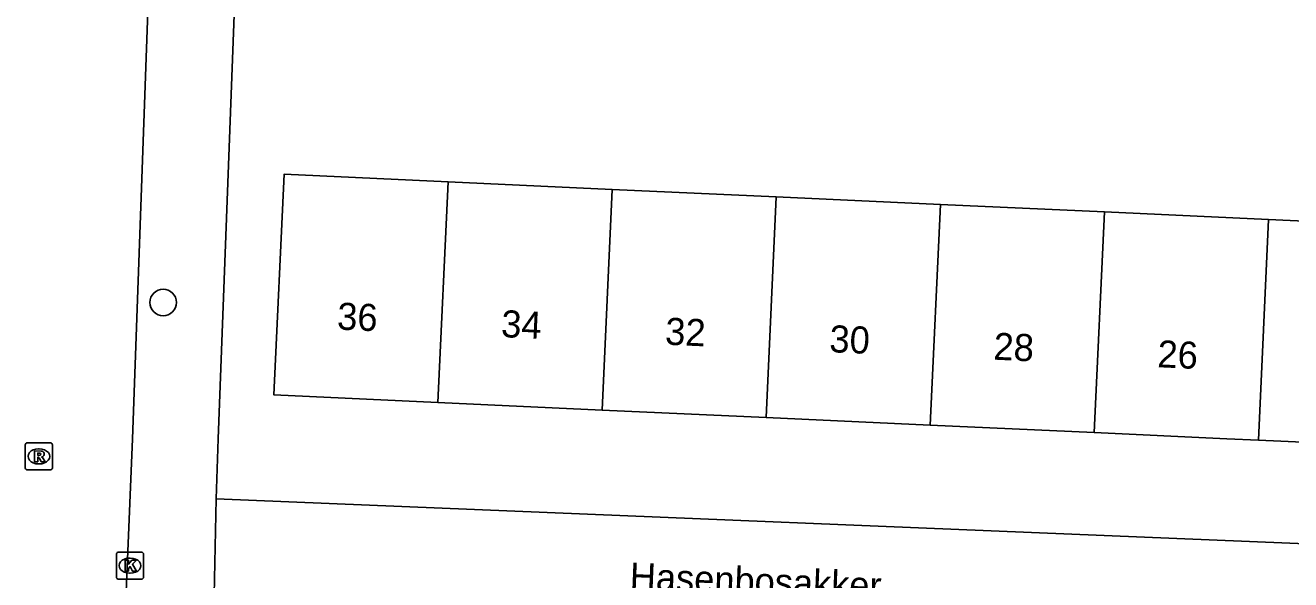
# Model space of a CAD drawing. Extents: x 161355 to 162026, y 386504 to 387459.
# Drawn here: x 161450.66 to 161497.35, y 386744.79 to 386765.27 of the extents above; entities that cross this region are included whole.
import ezdxf

# ---------------------------------------------------------------- set-up
doc = ezdxf.new("R2010")
doc.units = 0
for name, color, linetype in [('IMGEO_Boom', 7, 'Continuous'), ('IMGEO_Kolk', 7, 'Continuous'), ('IMGEO_Openbare_ruimte_label', 7, 'Continuous'), ('IMGEO_Pand', 7, 'Continuous'), ('IMGEO_Pand_nummerreeks', 7, 'Continuous'), ('IMGEO_Rijbaan_lokaal_open', 7, 'Continuous'), ('IMGEO_Rioolput', 7, 'Continuous'), ('IMGEO_Voetpad_open', 7, 'Continuous')]:
    doc.layers.add(name, color=color, linetype=linetype)

msp = doc.modelspace()

# ---------------------------------------------------------------- linework, layer by layer
at = {"layer": 'IMGEO_Boom'}
msp.add_circle((161455.746, 386755.031), 0.489, dxfattribs=at)
at = {"layer": 'IMGEO_Kolk'}
for p, q in [((161454.02, 386744.887), (161454.02, 386745.739)), ((161454.095, 386745.813), (161454.947, 386745.813)), ((161455.021, 386745.739), (161455.021, 386744.887)), ((161454.508, 386745.593), (161454.533, 386745.593)), ((161454.947, 386744.813), (161454.095, 386744.813)), ((161454.531, 386745.033), (161454.506, 386745.033))]:
    msp.add_line(p, q, dxfattribs=at)
for points in [[(161454.02, 386744.887), (161454.02, 386745.739)], [(161454.095, 386745.813), (161454.947, 386745.813)], [(161455.021, 386745.739), (161455.021, 386744.887)], [(161454.341, 386745.513), (161454.464, 386745.513), (161454.464, 386745.362), (161454.594, 386745.513), (161454.758, 386745.513), (161454.612, 386745.362), (161454.765, 386745.113), (161454.613, 386745.113), (161454.528, 386745.277), (161454.464, 386745.21), (161454.464, 386745.113), (161454.341, 386745.113), (161454.341, 386745.513)], [(161454.947, 386744.813), (161454.095, 386744.813)]]:
    msp.add_lwpolyline(points, dxfattribs=at)
for centre, start, end in [((161454.097, 386745.737), 91.552, 178.448), ((161454.097, 386745.737), 91.552, 178.448), ((161454.945, 386745.737), 1.552, 88.448), ((161454.945, 386745.737), 1.552, 88.448), ((161454.097, 386744.889), 181.552, 268.448), ((161454.097, 386744.889), 181.552, 268.448), ((161454.945, 386744.889), 271.552, 358.448), ((161454.945, 386744.889), 271.552, 358.448)]:
    msp.add_arc(centre, 0.0765, start, end, dxfattribs=at)
for centre, major_axis, ratio, start_param, end_param in [((161454.507, 386745.313), (-0.387, 0.002), 0.722429, 4.712389, 7.853982), ((161454.532, 386745.313), (-0.39, 0.002), 0.717154, 1.570796, 4.712389)]:
    msp.add_ellipse(centre, major_axis=major_axis, ratio=ratio, start_param=start_param, end_param=end_param, dxfattribs=at)
at = {"layer": 'IMGEO_Pand'}
for points in [[(161465.886, 386751.339), (161459.832, 386751.617), (161460.206, 386759.765), (161466.261, 386759.487)], [(161465.886, 386751.339), (161466.261, 386759.487)], [(161466.261, 386759.487), (161472.315, 386759.208)], [(161471.94, 386751.06), (161472.315, 386759.208)], [(161472.315, 386759.208), (161478.368, 386758.93)], [(161478.368, 386758.93), (161477.994, 386750.782)], [(161478.368, 386758.93), (161484.423, 386758.652)], [(161484.048, 386750.504), (161484.423, 386758.652)], [(161484.423, 386758.652), (161490.476, 386758.374)], [(161490.476, 386758.374), (161490.102, 386750.225)], [(161490.476, 386758.374), (161496.531, 386758.095)], [(161496.156, 386749.947), (161496.531, 386758.095)], [(161496.531, 386758.095), (161500, 386757.936), (161502.585, 386757.817)], [(161471.94, 386751.06), (161465.886, 386751.339)], [(161477.994, 386750.782), (161471.94, 386751.06)], [(161484.048, 386750.504), (161477.994, 386750.782)], [(161490.102, 386750.225), (161484.048, 386750.504)], [(161496.156, 386749.947), (161494.998, 386750), (161490.102, 386750.225)], [(161502.21, 386749.668), (161500, 386749.77), (161496.156, 386749.947)]]:
    msp.add_lwpolyline(points, dxfattribs=at)
at = {"layer": 'IMGEO_Rijbaan_lokaal_open'}
msp.add_lwpolyline([(161451.804, 386682.432), (161452.536, 386699.819), (161454.613, 386749.99), (161455.644, 386778.834)], dxfattribs=at)
at = {"layer": 'IMGEO_Rioolput'}
for p, q in [((161450.734, 386749.848), (161451.586, 386749.848)), ((161450.659, 386748.922), (161450.659, 386749.774)), ((161451.147, 386749.628), (161451.172, 386749.628)), ((161451.66, 386749.774), (161451.66, 386748.922)), ((161451.17, 386749.068), (161451.145, 386749.068)), ((161451.586, 386748.848), (161450.734, 386748.848))]:
    msp.add_line(p, q, dxfattribs=at)
for points in [[(161450.734, 386749.848), (161451.586, 386749.848)], [(161450.659, 386748.922), (161450.659, 386749.774)], [(161451.248, 386749.546), (161450.996, 386749.548), (161450.996, 386749.148)], [(161451.174, 386749.467), (161451.12, 386749.467), (161451.12, 386749.386)], [(161451.12, 386749.386), (161451.172, 386749.386)], [(161451.66, 386749.774), (161451.66, 386748.922)], [(161450.996, 386749.148), (161451.12, 386749.148), (161451.12, 386749.31), (161451.131, 386749.31)], [(161451.178, 386749.281), (161451.249, 386749.148), (161451.389, 386749.148), (161451.324, 386749.274)], [(161451.586, 386748.848), (161450.734, 386748.848)]]:
    msp.add_lwpolyline(points, dxfattribs=at)
for centre, radius, start, end in [((161450.736, 386749.772), 0.0765, 91.552, 178.448), ((161450.736, 386749.772), 0.0765, 91.552, 178.448), ((161451.584, 386749.772), 0.0765, 1.552, 88.448), ((161451.584, 386749.772), 0.0765, 1.552, 88.448), ((161451.156, 386749.575), 0.19, 274.7715, 282.9687), ((161451.18, 386749.371), 0.0964, 77.0061, 93.1865), ((161451.194, 386749.428), 0.0378, 276.6634, 79.6772), ((161451.247, 386749.436), 0.109, 350.3612, 89.416), ((161451.245, 386749.436), 0.112, 277.5842, 350.9817), ((161450.736, 386748.924), 0.0765, 181.552, 268.448), ((161450.736, 386748.924), 0.0765, 181.552, 268.448), ((161451.13, 386749.257), 0.0533, 26.0293, 88.6989), ((161451.229, 386749.221), 0.108, 29.5134, 73.7905), ((161451.584, 386748.924), 0.0765, 271.552, 358.448), ((161451.584, 386748.924), 0.0765, 271.552, 358.448)]:
    msp.add_arc(centre, radius, start, end, dxfattribs=at)
for centre, major_axis, ratio, start_param, end_param in [((161451.146, 386749.348), (-0.387, 0.002), 0.722429, 4.712389, 7.853982), ((161451.171, 386749.348), (-0.39, 0.002), 0.717154, 1.570796, 4.712389)]:
    msp.add_ellipse(centre, major_axis=major_axis, ratio=ratio, start_param=start_param, end_param=end_param, dxfattribs=at)
at = {"layer": 'IMGEO_Voetpad_open'}
for points in [[(161458.855, 386778.7), (161457.78, 386750), (161457.697, 386747.778)], [(161457.628, 386744.231), (161457.697, 386747.778)], [(161457.697, 386747.778), (161500, 386746.032), (161521.471, 386745.146)]]:
    msp.add_lwpolyline(points, dxfattribs=at)

# ---------------------------------------------------------------- texts
at = {"layer": 'IMGEO_Openbare_ruimte_label'}
msp.add_text('Hasenbosakker', height=1, rotation=357.7644, dxfattribs=at).set_placement((161472.948, 386744.429))
at = {"layer": 'IMGEO_Pand_nummerreeks'}
for s, p in [('36', (161462.149, 386754.033)), ('34', (161468.202, 386753.754)), ('32', (161474.252, 386753.476)), ('30', (161480.312, 386753.198)), ('28', (161486.365, 386752.92)), ('26', (161492.415, 386752.641))]:
    msp.add_text(s, height=1, rotation=357.3677, dxfattribs=at).set_placement(p)

doc.saveas('drawing.dxf')
